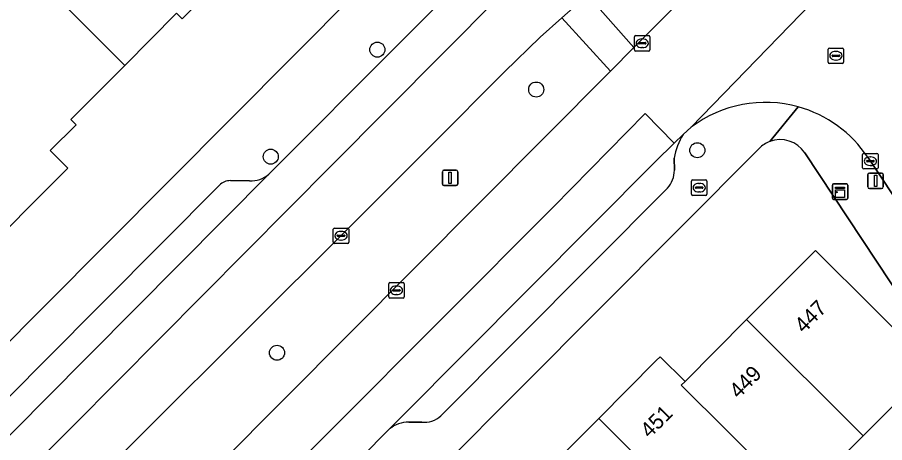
# Model space of a CAD drawing. Extents: x 157767 to 159172, y 387839 to 389425.
# Drawn here: x 158498.2 to 158554.5, y 388704.6 to 388732.2 of the extents above; entities that cross this region are included whole.
import ezdxf

# ---------------------------------------------------------------- set-up
doc = ezdxf.new("R2010")
doc.units = 0
for name, color, linetype in [('IMGEO_Berm_groen', 7, 'Continuous'), ('IMGEO_Boom', 7, 'Continuous'), ('IMGEO_Brandkraan', 7, 'Continuous'), ('IMGEO_Erf', 7, 'Continuous'), ('IMGEO_Kast', 7, 'Continuous'), ('IMGEO_Kolk', 7, 'Continuous'), ('IMGEO_Lichtmast', 7, 'Continuous'), ('IMGEO_Pand', 7, 'Continuous'), ('IMGEO_Pand_nummerreeks', 7, 'Continuous'), ('IMGEO_Parkeervlak_open', 7, 'Continuous'), ('IMGEO_Rijbaan_lokaal_gesloten', 7, 'Continuous'), ('IMGEO_Rijbaan_lokaal_open', 7, 'Continuous'), ('IMGEO_Rioolput', 7, 'Continuous'), ('IMGEO_Verkeerseiland_groen', 7, 'Continuous'), ('IMGEO_Voetpad_open', 7, 'Continuous')]:
    doc.layers.add(name, color=color, linetype=linetype)

msp = doc.modelspace()

# ---------------------------------------------------------------- linework, layer by layer
at = {"layer": 'IMGEO_Berm_groen'}
for points in [[(158536.692, 388728.724), (158533.538, 388732.171), (158532.137, 388730.913), (158529.826, 388728.68), (158525.167, 388724.003), (158519.619, 388718.445), (158500, 388698.895), (158499.226, 388698.124), (158494.262, 388693.177), (158490.782, 388689.674), (158490.623, 388689.513)], [(158494.179, 388685.966), (158502.818, 388694.654), (158536.692, 388728.724)]]:
    msp.add_lwpolyline(points, dxfattribs=at)
at = {"layer": 'IMGEO_Boom'}
for centre in [(158521.576, 388730.111), (158531.878, 388727.521), (158542.326, 388723.584), (158514.659, 388723.169), (158515.068, 388710.45)]:
    msp.add_circle(centre, 0.489, dxfattribs=at)
at = {"layer": 'IMGEO_Brandkraan'}
for p, q in [((158541.948, 388720.733), (158541.948, 388721.585)), ((158542.023, 388721.659), (158542.875, 388721.659)), ((158542.207, 388721.153), (158542.207, 388721.165)), ((158542.25, 388721.202), (158542.648, 388721.202)), ((158542.436, 388721.439), (158542.461, 388721.439)), ((158542.691, 388721.165), (158542.691, 388721.153)), ((158542.949, 388721.585), (158542.949, 388720.733)), ((158542.875, 388720.659), (158542.023, 388720.659)), ((158542.645, 388721.116), (158542.247, 388721.116)), ((158542.459, 388720.879), (158542.434, 388720.879))]:
    msp.add_line(p, q, dxfattribs=at)
for points in [[(158541.948, 388720.733), (158541.948, 388721.585)], [(158542.023, 388721.659), (158542.875, 388721.659)], [(158542.949, 388721.585), (158542.949, 388720.733)], [(158542.875, 388720.659), (158542.023, 388720.659)]]:
    msp.add_lwpolyline(points, dxfattribs=at)
for centre, radius, start, end in [((158542.025, 388721.583), 0.0765, 91.552, 178.448), ((158542.025, 388721.583), 0.0765, 91.552, 178.448), ((158542.247, 388721.162), 0.0403, 85.8775, 175.7526), ((158542.244, 388721.152), 0.0366, 178.938, 274.7102), ((158542.648, 388721.159), 0.043, 264.8664, 352.4533), ((158542.652, 388721.164), 0.0386, 1.7309, 96.639), ((158542.873, 388721.583), 0.0765, 1.552, 88.448), ((158542.873, 388721.583), 0.0765, 1.552, 88.448), ((158542.025, 388720.735), 0.0765, 181.552, 268.448), ((158542.025, 388720.735), 0.0765, 181.552, 268.448), ((158542.873, 388720.735), 0.0765, 271.552, 358.448), ((158542.873, 388720.735), 0.0765, 271.552, 358.448)]:
    msp.add_arc(centre, radius, start, end, dxfattribs=at)
for centre, major_axis, ratio, start_param, end_param in [((158542.435, 388721.159), (-0.387, 0.002), 0.722429, 4.712389, 7.853982), ((158542.46, 388721.159), (-0.39, 0.002), 0.717154, 1.570796, 4.712389)]:
    msp.add_ellipse(centre, major_axis=major_axis, ratio=ratio, start_param=start_param, end_param=end_param, dxfattribs=at)
at = {"layer": 'IMGEO_Erf'}
for points in [[(158483.957, 388697.358), (158500, 388713.495), (158536.294, 388750), (158564.998, 388778.87), (158550.298, 388793.461)], [(158510.601, 388733.823), (158508.905, 388732.12), (158508.555, 388732.469), (158505.19, 388729.09), (158501.694, 388725.581), (158502.036, 388725.24), (158500.364, 388723.561), (158501.5, 388722.43), (158500, 388720.924), (158496.71, 388717.621)], [(158546.341, 388723.709), (158510.259, 388687.466), (158501.753, 388678.922), (158505.439, 388675.205), (158523.076, 388657.421), (158526.715, 388661.052), (158527.731, 388662.054), (158527.632, 388662.153), (158523.58, 388666.261), (158525.22, 388667.879), (158527.265, 388669.896), (158529.359, 388671.961), (158533.41, 388667.852), (158535.054, 388669.64), (158531, 388673.762), (158534.757, 388677.506), (158538.496, 388681.232), (158542.177, 388684.9), (158545.934, 388688.643)], [(158545.934, 388688.643), (158549.823, 388692.519), (158551.867, 388694.556), (158555.888, 388690.539), (158557.526, 388692.229), (158555.632, 388694.091), (158559.802, 388698.333), (158562.312, 388700.887), (158563.506, 388701.971), (158557.672, 388710.778), (158549.299, 388723.418)], [(158532.117, 388702.359), (158535.93, 388706.19), (158539.666, 388709.944), (158539.915, 388710.194), (158541.533, 388708.584), (158545.528, 388712.598), (158549.992, 388717.084), (158557.559, 388709.553), (158554.032, 388706.01), (158553.079, 388705.052), (158548.862, 388700.815)]]:
    msp.add_lwpolyline(points, dxfattribs=at)
for centre, radius, start, end in [((158547.709, 388722.348), 1.93, 110.7928, 135.1428), ((158547.702, 388722.361), 1.915, 33.4921, 110.7446)]:
    msp.add_arc(centre, radius, start, end, dxfattribs=at)
at = {"layer": 'IMGEO_Kast'}
for p, q in [((158551.086, 388720.476), (158551.086, 388721.317)), ((158551.086, 388721.317), (158551.086, 388720.476)), ((158551.161, 388721.401), (158552.002, 388721.401)), ((158552.002, 388721.401), (158551.161, 388721.401)), ((158552.086, 388721.326), (158552.086, 388720.485)), ((158552.086, 388720.485), (158552.086, 388721.326)), ((158552.011, 388720.401), (158551.17, 388720.401)), ((158551.17, 388720.401), (158552.011, 388720.401))]:
    msp.add_line(p, q, dxfattribs=at)
for points in [[(158551.281, 388721.191), (158551.881, 388721.191), (158551.881, 388721.106), (158551.281, 388721.106), (158551.281, 388721.191)], [(158551.281, 388721.016), (158551.881, 388721.016), (158551.881, 388720.527), (158551.281, 388720.527), (158551.281, 388721.016)]]:
    msp.add_lwpolyline(points, dxfattribs=at)
msp.add_circle((158551.365, 388720.865), 0.0377, dxfattribs=at)
for centre, start, end in [((158551.164, 388721.323), 92.4484, 184.2845), ((158551.164, 388721.323), 92.4484, 184.2845), ((158552.008, 388721.323), 2.4484, 94.2845), ((158552.008, 388721.323), 2.4484, 94.2845), ((158551.164, 388720.479), 182.4484, 274.2845), ((158551.164, 388720.479), 182.4484, 274.2845), ((158552.008, 388720.479), 272.4484, 4.2845), ((158552.008, 388720.479), 272.4484, 4.2845)]:
    msp.add_arc(centre, 0.0779, start, end, dxfattribs=at)
at = {"layer": 'IMGEO_Kolk'}
for p, q in [((158538.251, 388730.097), (158538.251, 388730.949)), ((158538.326, 388731.023), (158539.178, 388731.023)), ((158538.739, 388730.803), (158538.764, 388730.803)), ((158539.252, 388730.949), (158539.252, 388730.097)), ((158538.51, 388730.517), (158538.51, 388730.529)), ((158538.948, 388730.48), (158538.55, 388730.48)), ((158538.553, 388730.566), (158538.951, 388730.566)), ((158538.762, 388730.243), (158538.737, 388730.243)), ((158538.994, 388730.529), (158538.994, 388730.517)), ((158539.178, 388730.023), (158538.326, 388730.023)), ((158553.125, 388723.377), (158553.977, 388723.377)), ((158553.05, 388722.451), (158553.05, 388723.303)), ((158553.309, 388722.871), (158553.309, 388722.883)), ((158553.747, 388722.834), (158553.349, 388722.834)), ((158553.352, 388722.92), (158553.75, 388722.92)), ((158553.538, 388723.157), (158553.563, 388723.157)), ((158553.793, 388722.883), (158553.793, 388722.871)), ((158554.051, 388723.303), (158554.051, 388722.451)), ((158553.977, 388722.377), (158553.125, 388722.377)), ((158553.561, 388722.597), (158553.536, 388722.597)), ((158518.719, 388717.615), (158518.719, 388718.467)), ((158518.794, 388718.541), (158519.646, 388718.541)), ((158519.207, 388718.321), (158519.232, 388718.321)), ((158519.72, 388718.467), (158519.72, 388717.615)), ((158518.978, 388718.035), (158518.978, 388718.047)), ((158519.416, 388717.998), (158519.018, 388717.998)), ((158519.021, 388718.084), (158519.419, 388718.084)), ((158519.23, 388717.761), (158519.205, 388717.761)), ((158519.462, 388718.047), (158519.462, 388718.035)), ((158519.646, 388717.541), (158518.794, 388717.541)), ((158522.387, 388714.997), (158523.239, 388714.997)), ((158522.312, 388714.071), (158522.312, 388714.923)), ((158522.571, 388714.491), (158522.571, 388714.503)), ((158523.009, 388714.454), (158522.611, 388714.454)), ((158522.614, 388714.54), (158523.012, 388714.54)), ((158522.8, 388714.777), (158522.825, 388714.777)), ((158523.055, 388714.503), (158523.055, 388714.491)), ((158523.313, 388714.923), (158523.313, 388714.071)), ((158523.239, 388713.997), (158522.387, 388713.997)), ((158522.823, 388714.217), (158522.798, 388714.217))]:
    msp.add_line(p, q, dxfattribs=at)
for points in [[(158538.251, 388730.097), (158538.251, 388730.949)], [(158538.326, 388731.023), (158539.178, 388731.023)], [(158539.252, 388730.949), (158539.252, 388730.097)], [(158539.178, 388730.023), (158538.326, 388730.023)], [(158553.125, 388723.377), (158553.977, 388723.377)], [(158553.05, 388722.451), (158553.05, 388723.303)], [(158554.051, 388723.303), (158554.051, 388722.451)], [(158553.977, 388722.377), (158553.125, 388722.377)], [(158518.719, 388717.615), (158518.719, 388718.467)], [(158518.794, 388718.541), (158519.646, 388718.541)], [(158519.72, 388718.467), (158519.72, 388717.615)], [(158519.646, 388717.541), (158518.794, 388717.541)], [(158522.387, 388714.997), (158523.239, 388714.997)], [(158522.312, 388714.071), (158522.312, 388714.923)], [(158523.313, 388714.923), (158523.313, 388714.071)], [(158523.239, 388713.997), (158522.387, 388713.997)]]:
    msp.add_lwpolyline(points, dxfattribs=at)
for centre, radius, start, end in [((158538.328, 388730.947), 0.0765, 91.552, 178.448), ((158538.328, 388730.947), 0.0765, 91.552, 178.448), ((158539.176, 388730.947), 0.0765, 1.552, 88.448), ((158539.176, 388730.947), 0.0765, 1.552, 88.448), ((158538.55, 388730.526), 0.0403, 85.8775, 175.7526), ((158538.547, 388730.516), 0.0366, 178.938, 274.7102), ((158538.951, 388730.523), 0.043, 264.8664, 352.4533), ((158538.955, 388730.528), 0.0386, 1.7309, 96.639), ((158538.328, 388730.099), 0.0765, 181.552, 268.448), ((158538.328, 388730.099), 0.0765, 181.552, 268.448), ((158539.176, 388730.099), 0.0765, 271.552, 358.448), ((158539.176, 388730.099), 0.0765, 271.552, 358.448), ((158553.127, 388723.301), 0.0765, 91.552, 178.448), ((158553.127, 388723.301), 0.0765, 91.552, 178.448), ((158553.975, 388723.301), 0.0765, 1.552, 88.448), ((158553.975, 388723.301), 0.0765, 1.552, 88.448), ((158553.349, 388722.88), 0.0403, 85.8775, 175.7526), ((158553.346, 388722.87), 0.0366, 178.938, 274.7102), ((158553.75, 388722.877), 0.043, 264.8664, 352.4533), ((158553.754, 388722.882), 0.0386, 1.7309, 96.639), ((158553.127, 388722.453), 0.0765, 181.552, 268.448), ((158553.127, 388722.453), 0.0765, 181.552, 268.448), ((158553.975, 388722.453), 0.0765, 271.552, 358.448), ((158553.975, 388722.453), 0.0765, 271.552, 358.448), ((158518.796, 388718.465), 0.0765, 91.552, 178.448), ((158518.796, 388718.465), 0.0765, 91.552, 178.448), ((158519.644, 388718.465), 0.0765, 1.552, 88.448), ((158519.644, 388718.465), 0.0765, 1.552, 88.448), ((158519.018, 388718.044), 0.0403, 85.8775, 175.7526), ((158519.015, 388718.034), 0.0366, 178.938, 274.7102), ((158519.419, 388718.041), 0.043, 264.8664, 352.4533), ((158519.423, 388718.046), 0.0386, 1.7309, 96.639), ((158518.796, 388717.617), 0.0765, 181.552, 268.448), ((158518.796, 388717.617), 0.0765, 181.552, 268.448), ((158519.644, 388717.617), 0.0765, 271.552, 358.448), ((158519.644, 388717.617), 0.0765, 271.552, 358.448), ((158522.389, 388714.921), 0.0765, 91.552, 178.448), ((158522.389, 388714.921), 0.0765, 91.552, 178.448), ((158523.237, 388714.921), 0.0765, 1.552, 88.448), ((158523.237, 388714.921), 0.0765, 1.552, 88.448), ((158522.611, 388714.5), 0.0403, 85.8775, 175.7526), ((158522.608, 388714.49), 0.0366, 178.938, 274.7102), ((158523.012, 388714.497), 0.043, 264.8664, 352.4533), ((158523.016, 388714.502), 0.0386, 1.7309, 96.639), ((158522.389, 388714.073), 0.0765, 181.552, 268.448), ((158522.389, 388714.073), 0.0765, 181.552, 268.448), ((158523.237, 388714.073), 0.0765, 271.552, 358.448), ((158523.237, 388714.073), 0.0765, 271.552, 358.448)]:
    msp.add_arc(centre, radius, start, end, dxfattribs=at)
for centre, major_axis, ratio, start_param, end_param in [((158538.738, 388730.523), (-0.387, 0.002), 0.722429, 4.712389, 7.853982), ((158538.763, 388730.523), (-0.39, 0.002), 0.717154, 1.570796, 4.712389), ((158553.537, 388722.877), (-0.387, 0.002), 0.722429, 4.712389, 7.853982), ((158553.562, 388722.877), (-0.39, 0.002), 0.717154, 1.570796, 4.712389), ((158519.206, 388718.041), (-0.387, 0.002), 0.722429, 4.712389, 7.853982), ((158519.231, 388718.041), (-0.39, 0.002), 0.717154, 1.570796, 4.712389), ((158522.799, 388714.497), (-0.387, 0.002), 0.722429, 4.712389, 7.853982), ((158522.824, 388714.497), (-0.39, 0.002), 0.717154, 1.570796, 4.712389)]:
    msp.add_ellipse(centre, major_axis=major_axis, ratio=ratio, start_param=start_param, end_param=end_param, dxfattribs=at)
at = {"layer": 'IMGEO_Lichtmast'}
for p, q in [((158525.895, 388722.295), (158526.685, 388722.295)), ((158526.685, 388722.295), (158525.895, 388722.295)), ((158525.795, 388721.395), (158525.795, 388722.195)), ((158525.795, 388722.195), (158525.795, 388721.395)), ((158526.785, 388722.195), (158526.785, 388721.395)), ((158526.785, 388721.395), (158526.785, 388722.195)), ((158553.39, 388721.202), (158553.39, 388722.002)), ((158553.39, 388722.002), (158553.39, 388721.202)), ((158553.49, 388722.102), (158554.28, 388722.102)), ((158554.28, 388722.102), (158553.49, 388722.102)), ((158554.38, 388722.002), (158554.38, 388721.202)), ((158554.38, 388721.202), (158554.38, 388722.002)), ((158526.685, 388721.295), (158525.895, 388721.295)), ((158525.895, 388721.295), (158526.685, 388721.295)), ((158554.28, 388721.102), (158553.49, 388721.102)), ((158553.49, 388721.102), (158554.28, 388721.102))]:
    msp.add_line(p, q, dxfattribs=at)
for points in [[(158526.215, 388722.17), (158526.365, 388722.17), (158526.365, 388721.42), (158526.215, 388721.42), (158526.215, 388722.17)], [(158553.81, 388721.977), (158553.96, 388721.977), (158553.96, 388721.227), (158553.81, 388721.227), (158553.81, 388721.977)]]:
    msp.add_lwpolyline(points, dxfattribs=at)
for centre, start, end in [((158525.895, 388722.195), 90, 180), ((158525.895, 388722.195), 90, 180), ((158526.685, 388722.195), 0, 90), ((158526.685, 388722.195), 360, 90), ((158553.49, 388722.002), 90, 180), ((158553.49, 388722.002), 90, 180), ((158554.28, 388722.002), 0, 90), ((158554.28, 388722.002), 360, 90), ((158525.895, 388721.395), 180, 270), ((158525.895, 388721.395), 180, 270), ((158526.685, 388721.395), 270, 0), ((158526.685, 388721.395), 270, 0), ((158553.49, 388721.202), 180, 270), ((158553.49, 388721.202), 180, 270), ((158554.28, 388721.202), 270, 0), ((158554.28, 388721.202), 270, 0)]:
    msp.add_arc(centre, 0.1, start, end, dxfattribs=at)
at = {"layer": 'IMGEO_Pand'}
for points in [[(158516.6, 388737.604), (158504.182, 388750), (158503.462, 388750.719), (158502.746, 388750), (158500, 388747.243), (158497.616, 388744.849), (158500, 388742.475), (158504.871, 388737.623), (158500.787, 388733.523), (158505.19, 388729.09), (158508.555, 388732.469), (158508.905, 388732.12), (158510.601, 388733.823), (158511.722, 388732.706)], [(158496.71, 388717.621), (158500, 388720.924), (158501.5, 388722.43), (158500.364, 388723.561), (158502.036, 388725.24), (158501.694, 388725.581), (158505.19, 388729.09), (158500.787, 388733.523), (158499.104, 388735.189), (158494.967, 388731.011), (158489.384, 388736.571), (158483.569, 388730.733)], [(158553.079, 388705.052), (158554.032, 388706.01), (158557.559, 388709.553), (158549.992, 388717.084), (158545.528, 388712.598)], [(158545.528, 388712.598), (158541.533, 388708.584), (158541.286, 388708.336), (158547.261, 388702.404), (158547.142, 388702.285), (158548.741, 388700.693), (158548.862, 388700.815), (158553.079, 388705.052)], [(158541.286, 388708.336), (158541.533, 388708.584), (158539.915, 388710.194), (158539.666, 388709.944), (158535.93, 388706.19), (158543.488, 388698.614), (158547.142, 388702.285), (158547.261, 388702.404)], [(158543.488, 388698.614), (158535.93, 388706.19), (158532.117, 388702.359), (158539.76, 388694.868)]]:
    msp.add_lwpolyline(points, close=True, dxfattribs=at)
at = {"layer": 'IMGEO_Parkeervlak_open'}
for points in [[(158541.406, 388724.613), (158540.819, 388724.038), (158539.616, 388722.861), (158523.168, 388706.305), (158522.369, 388705.503)], [(158540.845, 388722.289), (158540.833, 388723.076)], [(158494.927, 388702.278), (158500, 388707.39), (158514.537, 388722.035)], [(158511.33, 388721.321), (158500, 388709.928), (158495.722, 388705.626)], [(158513.276, 388721.607), (158512.048, 388721.616)], [(158525.7, 388706.346), (158540.388, 388721.121)], [(158523.618, 388705.94), (158524.456, 388705.94)]]:
    msp.add_lwpolyline(points, dxfattribs=at)
for centre, radius, start, end in [((158544.897, 388722.436), 4.114, 148.0561, 171.0525), ((158539.084, 388722.305), 1.761, 317.7752, 359.4873), ((158513.397, 388723.321), 1.718, 265.9498, 311.546), ((158512.039, 388720.617), 0.999, 89.4784, 135.1935), ((158523.559, 388704.105), 1.836, 88.1643, 130.4035), ((158524.589, 388707.643), 1.708, 265.5505, 310.5994)]:
    msp.add_arc(centre, radius, start, end, dxfattribs=at)
at = {"layer": 'IMGEO_Rijbaan_lokaal_gesloten'}
for points in [[(158606.755, 388811.281), (158605.002, 388813.081), (158575.481, 388783.333), (158556.771, 388764.502), (158556.46, 388764.189), (158544.35, 388752.036), (158542.333, 388750), (158530.995, 388738.556), (158514.696, 388722.195), (158514.537, 388722.035), (158500, 388707.39), (158494.927, 388702.278), (158487.218, 388694.378), (158488.902, 388692.726), (158496.706, 388700.559), (158501.89, 388705.761), (158518.632, 388722.627), (158536.648, 388740.777), (158559.421, 388763.72), (158575.267, 388779.508), (158587.717, 388792.072)], [(158518.604, 388705.475), (158532.996, 388719.924), (158538.937, 388725.974), (158540.819, 388724.038), (158541.406, 388724.613), (158541.933, 388725.08), (158556.103, 388739.723), (158554.23, 388741.548), (158557.708, 388745.089), (158565.991, 388753.259), (158603.516, 388791.051), (158612.427, 388800.04), (158610.033, 388802.4), (158597.897, 388790.325), (158589.106, 388781.355), (158576.646, 388768.891), (158564.106, 388756.272), (158551.782, 388743.914), (158541.744, 388733.805), (158538.206, 388730.246), (158536.692, 388728.724), (158502.818, 388694.654), (158505.37, 388692.188)]]:
    msp.add_lwpolyline(points, close=True, dxfattribs=at)
for points in [[(158555.577, 388754.49), (158564.258, 388763.267), (158571.919, 388770.96), (158574.873, 388773.914), (158581.38, 388780.421), (158596.851, 388796.172), (158597.473, 388796.797), (158607.291, 388806.668), (158609.278, 388808.691), (158606.755, 388811.281), (158587.717, 388792.072), (158575.267, 388779.508), (158559.421, 388763.72), (158536.648, 388740.777), (158518.632, 388722.627), (158501.89, 388705.761), (158496.706, 388700.559), (158499.226, 388698.124), (158500, 388698.895), (158519.619, 388718.445)], [(158519.619, 388718.445), (158525.167, 388724.003), (158529.826, 388728.68), (158532.137, 388730.913), (158533.538, 388732.171), (158535.197, 388733.661), (158535.854, 388734.251), (158539.102, 388736.833), (158548.887, 388746.407)], [(158496.441, 388679.468), (158497.271, 388680.301), (158500, 388683.042), (158507.276, 388690.347), (158520.504, 388703.63), (158522.369, 388705.503), (158523.168, 388706.305), (158539.616, 388722.861), (158540.819, 388724.038), (158538.937, 388725.974), (158532.996, 388719.924), (158518.604, 388705.475), (158505.37, 388692.188), (158497.531, 388684.317), (158483.964, 388670.696), (158447.401, 388633.987)]]:
    msp.add_lwpolyline(points, dxfattribs=at)
at = {"layer": 'IMGEO_Rijbaan_lokaal_open'}
for points in [[(158556.786, 388740.429), (158556.103, 388739.723), (158541.933, 388725.08)], [(158553.384, 388723.13), (158568.522, 388700.36), (158573.576, 388692.758), (158576.936, 388687.705), (158589.092, 388669.288), (158594.29, 388672.719), (158589.66, 388679.714), (158589.36, 388680.167), (158581.213, 388692.446), (158581.03, 388692.723), (158555.629, 388731.157)]]:
    msp.add_lwpolyline(points, dxfattribs=at)
for centre, radius, start, end in [((158546.739, 388718.72), 7.972, 74.4288, 127.0754), ((158546.74, 388718.713), 7.978, 33.6176, 74.4503)]:
    msp.add_arc(centre, radius, start, end, dxfattribs=at)
at = {"layer": 'IMGEO_Rioolput'}
for p, q in [((158550.818, 388729.291), (158550.818, 388730.143)), ((158550.893, 388730.217), (158551.745, 388730.217)), ((158551.819, 388730.143), (158551.819, 388729.291)), ((158551.077, 388729.711), (158551.077, 388729.723)), ((158551.515, 388729.674), (158551.117, 388729.674)), ((158551.12, 388729.76), (158551.518, 388729.76)), ((158551.306, 388729.997), (158551.331, 388729.997)), ((158551.561, 388729.723), (158551.561, 388729.711)), ((158551.745, 388729.217), (158550.893, 388729.217)), ((158551.329, 388729.437), (158551.304, 388729.437))]:
    msp.add_line(p, q, dxfattribs=at)
for points in [[(158550.818, 388729.291), (158550.818, 388730.143)], [(158550.893, 388730.217), (158551.745, 388730.217)], [(158551.819, 388730.143), (158551.819, 388729.291)], [(158551.745, 388729.217), (158550.893, 388729.217)]]:
    msp.add_lwpolyline(points, dxfattribs=at)
for centre, radius, start, end in [((158550.895, 388730.141), 0.0765, 91.552, 178.448), ((158550.895, 388730.141), 0.0765, 91.552, 178.448), ((158551.743, 388730.141), 0.0765, 1.552, 88.448), ((158551.743, 388730.141), 0.0765, 1.552, 88.448), ((158551.117, 388729.72), 0.0403, 85.8775, 175.7526), ((158551.114, 388729.71), 0.0366, 178.938, 274.7102), ((158551.518, 388729.717), 0.043, 264.8664, 352.4533), ((158551.522, 388729.722), 0.0386, 1.7309, 96.639), ((158550.895, 388729.293), 0.0765, 181.552, 268.448), ((158550.895, 388729.293), 0.0765, 181.552, 268.448), ((158551.743, 388729.293), 0.0765, 271.552, 358.448), ((158551.743, 388729.293), 0.0765, 271.552, 358.448)]:
    msp.add_arc(centre, radius, start, end, dxfattribs=at)
for centre, major_axis, ratio, start_param, end_param in [((158551.305, 388729.717), (-0.387, 0.002), 0.722429, 4.712389, 7.853982), ((158551.33, 388729.717), (-0.39, 0.002), 0.717154, 1.570796, 4.712389)]:
    msp.add_ellipse(centre, major_axis=major_axis, ratio=ratio, start_param=start_param, end_param=end_param, dxfattribs=at)
at = {"layer": 'IMGEO_Verkeerseiland_groen'}
msp.add_lwpolyline([(158539.102, 388736.833), (158535.854, 388734.251), (158535.197, 388733.661), (158538.206, 388730.246), (158541.744, 388733.805)], dxfattribs=at)
at = {"layer": 'IMGEO_Voetpad_open'}
for points in [[(158606.995, 388818.797), (158577.112, 388788.672), (158572.781, 388786.6), (158569.66, 388783.515), (158566.852, 388780.703), (158566.057, 388779.908), (158564.998, 388778.87), (158536.294, 388750), (158500, 388713.495), (158483.957, 388697.358), (158480.338, 388693.245)], [(158514.537, 388722.035), (158514.696, 388722.195), (158530.995, 388738.556)], [(158547.024, 388724.152), (158548.879, 388726.399)], [(158548.879, 388726.399), (158547.024, 388724.152)], [(158541.933, 388725.08), (158541.406, 388724.613)], [(158497.271, 388680.301), (158496.441, 388679.468), (158496.793, 388679.114), (158499.386, 388676.5), (158501.753, 388678.922), (158510.259, 388687.466), (158546.341, 388723.709)], [(158549.299, 388723.418), (158557.672, 388710.778), (158563.506, 388701.971), (158562.312, 388700.887), (158566.247, 388697.018), (158570.547, 388691.173), (158590.346, 388661.446)], [(158540.833, 388723.076), (158540.845, 388722.289)], [(158576.936, 388687.705), (158573.576, 388692.758), (158573.16, 388692.482), (158568.106, 388700.084), (158568.522, 388700.36), (158553.384, 388723.13)], [(158495.722, 388705.626), (158500, 388709.928), (158511.33, 388721.321)], [(158512.048, 388721.616), (158513.276, 388721.607)], [(158540.388, 388721.121), (158525.7, 388706.346)], [(158524.456, 388705.94), (158523.618, 388705.94)], [(158522.369, 388705.503), (158520.504, 388703.63)]]:
    msp.add_lwpolyline(points, dxfattribs=at)
msp.add_lwpolyline([(158535.197, 388733.661), (158533.538, 388732.171), (158536.692, 388728.724), (158538.206, 388730.246)], close=True, dxfattribs=at)
for centre, radius, start, end in [((158546.739, 388718.72), 7.972, 74.4288, 127.0754), ((158546.74, 388718.713), 7.978, 33.6176, 74.4503), ((158544.897, 388722.436), 4.114, 148.0561, 171.0525), ((158547.709, 388722.348), 1.93, 110.7928, 135.1428), ((158547.702, 388722.361), 1.915, 33.4921, 110.7446), ((158539.084, 388722.305), 1.761, 317.7752, 359.4873), ((158513.397, 388723.321), 1.718, 265.9498, 311.546), ((158512.039, 388720.617), 0.999, 89.4784, 135.1935), ((158523.559, 388704.105), 1.836, 88.1643, 130.4035), ((158524.589, 388707.643), 1.708, 265.5505, 310.5994)]:
    msp.add_arc(centre, radius, start, end, dxfattribs=at)

# ---------------------------------------------------------------- texts
at = {"layer": 'IMGEO_Pand_nummerreeks'}
for s, rotation, p in [('447', 45.1385, (158549.231, 388711.668)), ('449', 45.1376, (158545.001, 388707.418)), ('451', 45.1376, (158539.231, 388704.856))]:
    msp.add_text(s, height=1, rotation=rotation, dxfattribs=at).set_placement(p)

doc.saveas('drawing.dxf')
